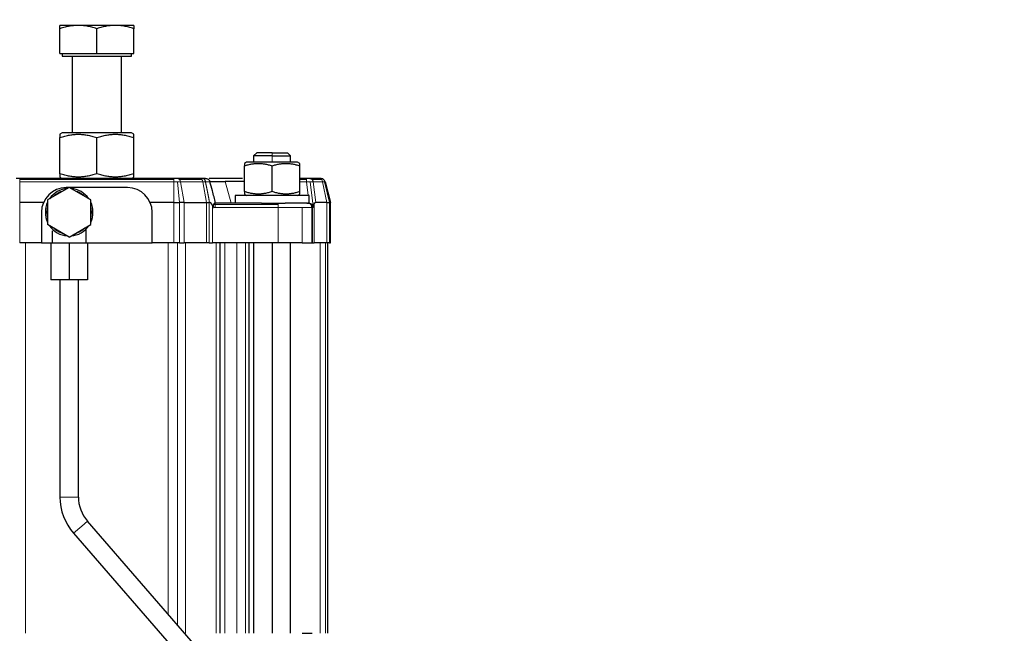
# Model space of a CAD drawing. Header units: inches. Extents: x 0 to 20790, y -12 to 14700.
# Tile 288 of 441: x 11320 to 11640, y 6200 to 6400. Entities that reach past the tile are written whole.
import ezdxf

# ---------------------------------------------------------------- set-up
doc = ezdxf.new("R2010")
doc.units = ezdxf.units.IN
doc.layers.add('1', color=7, linetype='Continuous', true_color=0xffffff)
doc.layers.add('254', color=7, linetype='Continuous', true_color=0xffffff)
doc.styles.add('latin_extended', font='simplex.shx')
doc.dimstyles.get("Standard").update_dxf_attribs({"dimtxt": 0.18, "dimasz": 0.18, "dimexe": 0.18, "dimexo": 0.0625, "dimgap": 0.09, "dimtad": 0, "dimtih": 1, "dimtoh": 1, "dimdec": 4, "dimzin": 0, "dimdsep": 46, "dimtxsty": 'Standard', "dimcen": 0.09, "dimadec": 0, "dimazin": 0, "dimtfac": 1, "dimtdec": 4, "dimtofl": 0, "dimtmove": 0, "dimatfit": 3, "dimfxl": 1, "dimtolj": 1, "dimtzin": 0, "dimarcsym": 0})

# ---------------------------------------------------------------- blocks, each defined once
blk = doc.blocks.new('_U11')
at = {"layer": '254', "color": 3, "linetype": 'Continuous', "lineweight": 13, "transparency": 16777216}
for p, q in [((10901.1, 7050.3), (12182.34, 7050.3)), ((12147.34, 6927.8), (12147.34, 4741.3)), ((10073.31, 4618.8), (12182.34, 4618.8))]:
    blk.add_line(p, q, dxfattribs=at)
at = {"layer": '254', "color": 3, "transparency": 16777216}
for points in [[(12167.76, 6927.8), (12126.92, 6927.8), (12147.34, 7050.3)], [(12126.92, 4741.3), (12167.76, 4741.3), (12147.34, 4618.8)]]:
    blk.add_solid(points, dxfattribs=at)
at = {"layer": 'Defpoints', "color": 0, "transparency": 16777216}
for p in [(10866.1, 7050.3), (10038.31, 4618.8), (12147.34, 4618.8)]:
    blk.add_point(p, dxfattribs=at)
at = {"layer": '254', "color": 2, "lineweight": 13, "transparency": 16777216, "insert": (11963.59, 5507.86), "char_height": 122.5, "attachment_point": 1, "rotation": 90, "style": 'latin_extended'}
blk.add_mtext('\\A1;2432', dxfattribs=at)

msp = doc.modelspace()

# ---------------------------------------------------------------- linework, layer by layer
at = {"layer": '1', "color": 2, "linetype": 'Continuous', "lineweight": 25}
for p, q in [((11357.31, 6398.096), (11333.31, 6398.096)), ((11333.31, 6388.896), (11333.31, 6397.023)), ((11345.31, 6388.896), (11345.31, 6397.023)), ((11357.31, 6388.896), (11357.31, 6397.023)), ((11333.31, 6388.896), (11345.31, 6388.896)), ((11334.065, 6388.896), (11334.065, 6388.096)), ((11345.31, 6388.896), (11357.31, 6388.896)), ((11356.555, 6388.096), (11356.555, 6388.896)), ((11334.065, 6388.096), (11356.555, 6388.096)), ((11337.31, 6388.096), (11337.31, 6363.096)), ((11353.31, 6363.096), (11353.31, 6388.096)), ((11334.06, 6363.096), (11333.307, 6362.662)), ((11356.56, 6363.096), (11334.06, 6363.096)), ((11357.313, 6362.662), (11356.56, 6363.096)), ((11333.307, 6349.803), (11333.307, 6361.59)), ((11345.31, 6349.803), (11345.31, 6361.59)), ((11357.313, 6349.803), (11357.313, 6361.59)), ((11397.31, 6356.596), (11396.31, 6355.596)), ((11402.31, 6356.596), (11397.31, 6356.596)), ((11402.31, 6356.596), (11407.31, 6356.596)), ((11408.31, 6355.596), (11407.31, 6356.596)), ((11394.01, 6353.596), (11393.308, 6353.191)), ((11410.61, 6353.596), (11394.01, 6353.596)), ((11396.31, 6355.596), (11396.31, 6353.596)), ((11402.31, 6355.596), (11396.31, 6355.596)), ((11402.31, 6355.596), (11408.31, 6355.596)), ((11408.31, 6353.596), (11408.31, 6355.596)), ((11411.312, 6353.191), (11410.61, 6353.596)), ((11393.308, 6344.006), (11393.308, 6352.387)), ((11402.31, 6344.006), (11402.31, 6352.387)), ((11411.312, 6344.006), (11411.312, 6352.387)), ((11320.22, 6348.296), (11319.047, 6348.296)), ((11370.4, 6348.296), (11320.22, 6348.296)), ((11333.307, 6348.731), (11334.06, 6348.296)), ((11356.56, 6348.296), (11357.313, 6348.731)), ((11371.572, 6348.296), (11370.4, 6348.296)), ((11378.795, 6348.296), (11371.572, 6348.296)), ((11379.916, 6348.296), (11378.795, 6348.296)), ((11413.504, 6348.296), (11411.312, 6348.296)), ((11413.504, 6347.987), (11413.504, 6348.296)), ((11417.645, 6348.296), (11414.604, 6348.296)), ((11418.069, 6348.296), (11417.645, 6348.296)), ((11419.518, 6347.185), (11421.31, 6340.496)), ((11336.31, 6345.379), (11329.31, 6341.338)), ((11336.166, 6345.296), (11335.31, 6345.296)), ((11343.31, 6341.338), (11336.31, 6345.379)), ((11355.31, 6345.296), (11336.454, 6345.296)), ((11327.978, 6340.496), (11320.22, 6340.496)), ((11329.31, 6341.338), (11329.31, 6333.255)), ((11343.31, 6333.255), (11343.31, 6341.338)), ((11370.4, 6340.496), (11362.642, 6340.496)), ((11370.4, 6340.496), (11372.184, 6340.496)), ((11373.734, 6340.496), (11372.184, 6340.496)), ((11373.734, 6340.496), (11380.956, 6340.496)), ((11380.956, 6340.496), (11381.885, 6340.496)), ((11381.962, 6340.496), (11381.885, 6340.496)), ((11414.31, 6342.796), (11390.31, 6342.796)), ((11390.31, 6342.796), (11390.31, 6340.296)), ((11393.308, 6343.202), (11394.01, 6342.796)), ((11410.61, 6342.796), (11411.312, 6343.202)), ((11414.31, 6340.296), (11414.31, 6342.796)), ((11420.106, 6340.496), (11416.529, 6340.496)), ((11420.106, 6340.496), (11420.999, 6340.496)), ((11421.31, 6340.496), (11420.999, 6340.496)), ((11421.31, 6327.296), (11421.31, 6340.496)), ((11327.31, 6337.296), (11327.31, 6327.296)), ((11363.31, 6327.296), (11363.31, 6337.296)), ((11398.882, 6340.296), (11383.769, 6340.296)), ((11398.882, 6340.296), (11406.504, 6340.296)), ((11413.553, 6340.296), (11406.504, 6340.296)), ((11413.553, 6340.296), (11414.31, 6340.296)), ((11415.31, 6327.296), (11415.31, 6338.796)), ((11336.31, 6329.214), (11329.31, 6333.255)), ((11330.81, 6331.243), (11330.81, 6327.296)), ((11336.31, 6329.214), (11343.31, 6333.255)), ((11341.81, 6327.296), (11341.81, 6331.807)), ((11327.31, 6327.296), (11320.22, 6327.296)), ((11327.31, 6327.296), (11330.31, 6327.296)), ((11330.31, 6327.296), (11330.31, 6315.296)), ((11330.31, 6327.296), (11336.31, 6327.296)), ((11330.31, 6327.296), (11330.31, 6315.296)), ((11336.31, 6327.296), (11342.31, 6327.296)), ((11336.31, 6327.296), (11336.31, 6315.296)), ((11342.31, 6327.296), (11363.31, 6327.296)), ((11342.31, 6327.296), (11342.31, 6315.296)), ((11370.4, 6327.296), (11363.31, 6327.296)), ((11372.184, 6327.296), (11370.4, 6327.296)), ((11372.184, 6327.296), (11373.734, 6327.296)), ((11380.956, 6327.296), (11373.734, 6327.296)), ((11381.885, 6327.296), (11380.956, 6327.296)), ((11381.885, 6327.296), (11382.956, 6327.296)), ((11404.31, 6327.296), (11382.956, 6327.296)), ((11385.436, 6200.296), (11385.436, 6327.296)), ((11394.81, 6200.296), (11394.81, 6327.296)), ((11396.31, 6327.295), (11396.31, 6200.298)), ((11402.31, 6327.295), (11402.31, 6200.298)), ((11412.088, 6327.296), (11404.31, 6327.296)), ((11408.31, 6200.298), (11408.31, 6327.295)), ((11412.088, 6327.296), (11415.31, 6327.296)), ((11415.496, 6327.296), (11415.31, 6327.296)), ((11415.496, 6327.296), (11416.032, 6327.296)), ((11420.106, 6327.296), (11416.032, 6327.296)), ((11420.999, 6327.296), (11420.106, 6327.296)), ((11420.31, 6327.296), (11420.31, 6200.296)), ((11420.999, 6327.296), (11421.31, 6327.296)), ((11336.31, 6315.296), (11330.31, 6315.296)), ((11333.31, 6315.296), (11333.31, 6244.645)), ((11342.31, 6315.296), (11336.31, 6315.296)), ((11339.31, 6244.645), (11339.31, 6315.296)), ((11418.252, 6149.168), (11342.245, 6236.781)), ((11337.713, 6232.85), (11413.719, 6145.237)), ((11412.088, 6200.296), (11415.31, 6200.296))]:
    msp.add_line(p, q, dxfattribs=at)
at = {"layer": '1', "color": 110, "linetype": 'Continuous', "lineweight": 13}
for p, q in [((11402.31, 6355.596), (11402.31, 6356.596)), ((11402.31, 6355.596), (11402.31, 6353.596)), ((11320.22, 6348.296), (11320.22, 6347.987)), ((11320.22, 6347.987), (11370.4, 6347.987)), ((11320.22, 6347.987), (11320.22, 6347.185)), ((11320.22, 6347.185), (11320.22, 6340.496)), ((11370.4, 6347.185), (11320.22, 6347.185)), ((11370.4, 6347.987), (11370.4, 6348.296)), ((11370.4, 6347.987), (11370.4, 6347.185)), ((11371.544, 6347.185), (11370.4, 6347.185)), ((11370.4, 6347.185), (11370.4, 6340.496)), ((11371.544, 6347.185), (11372.539, 6347.185)), ((11372.184, 6340.496), (11371.544, 6347.185)), ((11372.181, 6347.987), (11379.404, 6347.987)), ((11372.539, 6347.185), (11379.761, 6347.185)), ((11373.734, 6340.496), (11372.539, 6347.185)), ((11380.622, 6347.185), (11379.761, 6347.185)), ((11379.761, 6347.185), (11380.956, 6340.496)), ((11387.093, 6347.328), (11388.977, 6340.296)), ((11411.312, 6347.987), (11413.504, 6347.987)), ((11411.312, 6347.185), (11413.504, 6347.185)), ((11413.504, 6347.185), (11414.045, 6342.797)), ((11415.689, 6339.286), (11414.711, 6347.221)), ((11415.298, 6347.987), (11418.339, 6347.987)), ((11415.704, 6347.185), (11418.746, 6347.185)), ((11416.529, 6340.496), (11415.704, 6347.185)), ((11419.319, 6347.185), (11418.746, 6347.185)), ((11418.746, 6347.185), (11420.106, 6340.496)), ((11419.319, 6347.185), (11419.518, 6347.185)), ((11420.999, 6340.496), (11419.319, 6347.185)), ((11320.22, 6327.296), (11320.22, 6340.496)), ((11370.4, 6327.296), (11370.4, 6340.496)), ((11372.184, 6340.496), (11372.184, 6327.296)), ((11373.734, 6327.296), (11373.734, 6340.496)), ((11380.956, 6340.496), (11380.956, 6327.296)), ((11381.885, 6340.496), (11381.802, 6341.373)), ((11381.885, 6340.496), (11381.885, 6327.296)), ((11414.31, 6340.648), (11414.357, 6340.269)), ((11420.106, 6327.296), (11420.106, 6340.496)), ((11420.999, 6340.496), (11420.999, 6327.296)), ((11382.956, 6327.296), (11382.956, 6339.468)), ((11383.769, 6339.857), (11383.275, 6339.857)), ((11383.313, 6338.796), (11383.769, 6338.796)), ((11383.769, 6340.296), (11383.769, 6339.857)), ((11383.769, 6339.857), (11404.31, 6339.857)), ((11383.769, 6338.796), (11383.769, 6339.857)), ((11383.769, 6338.796), (11404.31, 6338.796)), ((11404.31, 6339.857), (11404.31, 6340.296)), ((11404.31, 6338.796), (11404.31, 6339.857)), ((11404.31, 6338.796), (11412.088, 6338.796)), ((11404.31, 6338.796), (11404.31, 6327.296)), ((11415.31, 6338.796), (11412.088, 6338.796)), ((11412.088, 6338.796), (11412.088, 6327.296)), ((11415.31, 6338.796), (11415.496, 6338.796)), ((11415.496, 6338.796), (11415.496, 6327.296)), ((11415.587, 6338.796), (11415.496, 6338.796)), ((11416.032, 6327.296), (11416.032, 6340.159)), ((11322.124, 6327.296), (11322.124, 6200.296)), ((11368.496, 6327.296), (11368.496, 6206.523)), ((11371.558, 6202.993), (11371.558, 6327.296)), ((11374.153, 6327.296), (11374.153, 6200.296)), ((11384.138, 6327.296), (11384.138, 6200.296)), ((11386.967, 6327.296), (11386.967, 6200.296)), ((11390.81, 6327.296), (11390.81, 6200.296)), ((11393.638, 6200.296), (11393.638, 6327.296)), ((11417.967, 6327.296), (11417.967, 6200.296)), ((11419.701, 6200.296), (11419.701, 6327.296)), ((11333.31, 6244.645), (11336.84, 6244.645)), ((11336.84, 6244.645), (11339.31, 6244.645)), ((11337.713, 6232.85), (11340.38, 6235.163)), ((11340.38, 6235.163), (11342.245, 6236.781))]:
    msp.add_line(p, q, dxfattribs=at)
at = {"layer": '1', "color": 2, "linetype": 'Continuous', "lineweight": 25}
for centre, radius, start, end in [((11418.069, 6346.796), 1.5, 52.5, 90), ((11418.069, 6346.796), 1.5, 15, 52.5), ((11335.31, 6337.296), 8, 90, 180), ((11336.31, 6337.296), 7.75, 94.58625, 145.41938), ((11336.31, 6337.296), 7.75, 34.59, 85.4175), ((11355.31, 6337.296), 8, 0, 90), ((11336.31, 6337.296), 7.75, 154.58813, 205.41563), ((11336.31, 6337.296), 7.75, 334.5825, 25.41), ((11413.81, 6338.796), 1.5, 45, 90), ((11413.81, 6338.796), 1.5, 0, 45), ((11336.31, 6337.296), 7.75, 214.58438, 265.41188), ((11336.31, 6337.296), 7.75, 274.58063, 325.41375), ((11351.31, 6244.645), 18, 180, 220.94234), ((11351.31, 6244.645), 12, 180, 220.94234)]:
    msp.add_arc(centre, radius, start, end, dxfattribs=at)
at = {"layer": '1', "color": 110, "linetype": 'Continuous', "lineweight": 13}
for start, end in [(104.91375, 135.09188), (44.91188, 75.09563), (164.91, 195.09375), (344.90438, 15.08813), (224.90625, 255.09), (284.90813, 315.08625)]:
    msp.add_arc((11336.31, 6337.296), 7.25, start, end, dxfattribs=at)
for centre, major_axis, ratio, start_param, end_param in [((11371.572, 6346.796), (0, 1.5), 0.6667949, 5.6286868, 6.2831853), ((11371.572, 6346.796), (0, 1.5), 0.6667949, 4.9741884, 5.6286868), ((11378.795, 6346.796), (0, -1.5), 0.6667949, 2.4870942, 3.1415927), ((11378.795, 6346.796), (0, 1.5), 0.6667949, 4.9741884, 5.6286868), ((11417.645, 6346.796), (0, -1.5), 0.7592566, 2.4870942, 3.1415927), ((11417.645, 6346.796), (0, 1.5), 0.7592566, 4.9741884, 5.6286868)]:
    msp.add_ellipse(centre, major_axis=major_axis, ratio=ratio, start_param=start_param, end_param=end_param, dxfattribs=at)
at = {"layer": '1', "color": 2, "linetype": 'Continuous', "lineweight": 25}
msp.add_ellipse((11415.661, 6328.905), major_axis=(0.893, 11.59), ratio=0.1686542, start_param=0.0129914, end_param=0.2550427, dxfattribs=at)
for points, weights, degree in [([(11333.31, 6397.023), (11333.31, 6398.096), (11333.31, 6398.096)], [1, 1.03800672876, 1.00004047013], 2), ([(11345.31, 6397.023), (11339.31, 6399.022), (11333.31, 6397.023)], [1, 1.15455095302, 1], 2), ([(11357.31, 6397.023), (11351.31, 6399.022), (11345.31, 6397.023)], [1, 1.15455095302, 1], 2), ([(11333.307, 6361.59), (11339.308, 6363.59), (11345.31, 6361.59)], [1, 1.15470053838, 1], 2), ([(11333.307, 6362.662), (11333.307, 6361.59)], [1.07735026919, 1], 1), ([(11345.31, 6361.59), (11351.311, 6363.59), (11357.313, 6361.59)], [1, 1.15470053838, 1], 2), ([(11357.313, 6361.59), (11357.313, 6362.662), (11357.313, 6362.662)], [1, 1.07730745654, 1.07735024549], 2), ([(11393.308, 6353.191), (11393.308, 6352.387)], [1.07735026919, 1], 1), ([(11393.308, 6352.387), (11397.809, 6353.887), (11402.31, 6352.387)], [1, 1.15470053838, 1], 2), ([(11402.31, 6352.387), (11406.811, 6353.887), (11411.312, 6352.387)], [1, 1.15470053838, 1], 2), ([(11411.312, 6352.387), (11411.312, 6353.191), (11411.312, 6353.191)], [1, 1.07729320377, 1.07735022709], 2), ([(11333.307, 6349.803), (11333.307, 6348.731), (11333.307, 6348.731)], [1, 1.07730745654, 1.07735024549], 2), ([(11345.31, 6349.803), (11339.308, 6347.803), (11333.307, 6349.803)], [1, 1.15470053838, 1], 2), ([(11357.313, 6349.803), (11351.311, 6347.803), (11345.31, 6349.803)], [1, 1.15470053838, 1], 2), ([(11357.313, 6348.731), (11357.313, 6349.803)], [1.07735026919, 1], 1), ([(11402.31, 6344.006), (11397.809, 6342.506), (11393.308, 6344.006)], [1, 1.15470053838, 1], 2), ([(11393.308, 6344.006), (11393.308, 6343.202), (11393.308, 6343.202)], [1, 1.07729320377, 1.07735022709], 2), ([(11411.312, 6344.006), (11406.811, 6342.506), (11402.31, 6344.006)], [1, 1.15470053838, 1], 2), ([(11411.312, 6343.202), (11411.312, 6344.006)], [1.07735026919, 1], 1)]:
    msp.add_rational_spline(points, weights, degree=degree, dxfattribs=at)
for points, degree in [([(11357.31, 6398.096), (11357.31, 6397.023)], 1), ([(11379.916, 6348.296), (11380.022, 6348.296), (11380.235, 6348.2), (11380.494, 6347.792), (11380.594, 6347.395), (11380.622, 6347.185)], 3)]:
    msp.add_open_spline(points, degree=degree, dxfattribs=at)
for points, knots in [([(11380.659, 6348.296), (11380.658, 6348.296), (11380.654, 6348.296), (11380.635, 6348.296), (11380.615, 6348.296), (11380.547, 6348.296), (11380.493, 6348.296), (11380.327, 6348.296), (11380.204, 6348.296), (11380.014, 6348.296), (11379.966, 6348.296), (11379.916, 6348.296)], [0, 0, 0, 0, 0.1153382, 0.1153382, 0.2922705, 0.2922705, 0.5399759, 0.5399759, 0.8867633, 0.8867633, 1, 1, 1, 1]), ([(11380.659, 6348.296), (11380.741, 6348.296), (11380.823, 6348.29), (11380.984, 6348.263), (11381.064, 6348.243), (11381.219, 6348.191), (11381.294, 6348.158), (11381.438, 6348.081), (11381.507, 6348.036), (11381.572, 6347.987)], [0, 0, 0, 0, 0.25, 0.25, 0.5, 0.5, 0.75, 0.75, 1, 1, 1, 1]), ([(11381.572, 6347.987), (11381.637, 6347.937), (11381.698, 6347.882), (11381.81, 6347.762), (11381.861, 6347.698), (11381.952, 6347.562), (11381.991, 6347.49), (11382.059, 6347.341), (11382.087, 6347.264), (11382.108, 6347.185)], [0, 0, 0, 0, 0.25, 0.25, 0.5, 0.5, 0.75, 0.75, 1, 1, 1, 1]), ([(11392.692, 6348.296), (11391.742, 6348.296), (11388.381, 6348.296), (11384.367, 6348.296), (11382.381, 6348.296), (11381.822, 6348.296)], [0, 0, 0, 0, 0.1888937, 0.6917651, 1, 1, 1, 1]), ([(11382.107, 6347.185), (11382.107, 6347.186), (11382.107, 6347.188), (11382.111, 6347.197), (11382.125, 6347.203), (11382.15, 6347.21)], [0, 0, 0, 0, 0.1997468, 0.1997468, 1, 1, 1, 1]), ([(11383.954, 6340.296), (11383.599, 6341.621), (11382.984, 6343.915), (11382.368, 6346.215), (11382.108, 6347.185)], [0, 0, 0, 0, 0.5786337, 1, 1, 1, 1]), ([(11382.15, 6347.21), (11382.294, 6347.248), (11383.059, 6347.292), (11384.562, 6347.315), (11385.717, 6347.326), (11386.373, 6347.328), (11387.094, 6347.328)], [0, 0, 0, 0, 0.5, 0.75, 0.75, 1, 1, 1, 1]), ([(11382.42, 6347.245), (11382.422, 6347.245), (11382.428, 6347.246), (11382.439, 6347.247), (11382.451, 6347.248), (11382.464, 6347.249), (11382.477, 6347.25), (11382.49, 6347.251), (11382.503, 6347.252), (11382.517, 6347.253), (11382.53, 6347.254), (11382.544, 6347.255), (11382.558, 6347.255), (11382.573, 6347.256), (11382.587, 6347.257), (11382.602, 6347.258), (11382.617, 6347.259), (11382.632, 6347.26), (11382.648, 6347.261), (11382.663, 6347.262), (11382.679, 6347.263), (11382.695, 6347.264), (11382.711, 6347.265), (11382.728, 6347.265), (11382.744, 6347.266), (11382.761, 6347.267), (11382.778, 6347.268), (11382.796, 6347.269), (11382.813, 6347.27), (11382.831, 6347.271), (11382.849, 6347.271), (11382.867, 6347.272), (11382.885, 6347.273), (11382.903, 6347.274), (11382.922, 6347.275), (11382.941, 6347.276), (11382.96, 6347.276), (11382.979, 6347.277), (11382.998, 6347.278), (11383.018, 6347.279), (11383.038, 6347.279), (11383.058, 6347.28), (11383.078, 6347.281), (11383.099, 6347.282), (11383.119, 6347.282), (11383.14, 6347.283), (11383.161, 6347.284), (11383.182, 6347.285), (11383.203, 6347.285), (11383.225, 6347.286), (11383.247, 6347.287), (11383.268, 6347.288), (11383.291, 6347.288), (11383.313, 6347.289), (11383.335, 6347.29), (11383.358, 6347.29), (11383.39, 6347.291), (11383.432, 6347.292), (11383.484, 6347.294), (11383.537, 6347.295), (11383.591, 6347.296), (11383.646, 6347.298), (11383.701, 6347.299), (11383.758, 6347.3), (11383.816, 6347.302), (11383.874, 6347.303), (11383.934, 6347.304), (11383.994, 6347.305), (11384.055, 6347.306), (11384.118, 6347.307), (11384.181, 6347.308), (11384.245, 6347.309), (11384.309, 6347.31), (11384.375, 6347.311), (11384.442, 6347.312), (11384.509, 6347.313), (11384.577, 6347.314), (11384.647, 6347.315), (11384.717, 6347.316), (11384.787, 6347.316), (11384.859, 6347.317), (11384.932, 6347.318), (11385.005, 6347.319), (11385.079, 6347.319), (11385.154, 6347.32), (11385.23, 6347.321), (11385.307, 6347.321), (11385.384, 6347.322), (11385.462, 6347.323), (11385.541, 6347.323), (11385.621, 6347.324), (11385.702, 6347.324), (11385.783, 6347.325), (11385.865, 6347.325), (11385.948, 6347.325), (11386.032, 6347.326), (11386.116, 6347.326), (11386.201, 6347.326), (11386.287, 6347.327), (11386.374, 6347.327), (11386.461, 6347.327), (11386.549, 6347.327), (11386.638, 6347.328), (11386.728, 6347.328), (11386.818, 6347.328), (11386.909, 6347.328), (11387.001, 6347.328), (11387.062, 6347.328), (11387.093, 6347.328)], [0, 0, 0, 0, 0.0035542, 0.0098787, 0.0161968, 0.0225086, 0.0288142, 0.0351135, 0.0414066, 0.0476934, 0.053974, 0.0602484, 0.0665166, 0.0727785, 0.0790342, 0.0852838, 0.0915272, 0.0977644, 0.1039954, 0.1102203, 0.116439, 0.1226516, 0.128858, 0.1350584, 0.1412526, 0.1474407, 0.1536227, 0.1597987, 0.1659685, 0.1721324, 0.1782901, 0.1844418, 0.1905874, 0.1967271, 0.2028607, 0.2089883, 0.2151099, 0.2212255, 0.2273351, 0.2334387, 0.2395364, 0.2456281, 0.2517139, 0.2577937, 0.2638677, 0.2699357, 0.2759977, 0.2820539, 0.2881042, 0.2941486, 0.3001872, 0.3062199, 0.3122467, 0.3182677, 0.3242829, 0.3302923, 0.3362958, 0.3495563, 0.3628052, 0.3760425, 0.3892684, 0.402483, 0.4156863, 0.4288785, 0.4420597, 0.45523, 0.4683895, 0.4815383, 0.4946766, 0.5078043, 0.5209217, 0.5340289, 0.5471259, 0.5602129, 0.5732899, 0.5863571, 0.5994147, 0.6124626, 0.6255011, 0.6385302, 0.65155, 0.6645607, 0.6775624, 0.6905551, 0.7035391, 0.7165143, 0.7294809, 0.7424391, 0.7553889, 0.7683305, 0.781264, 0.7941894, 0.8071069, 0.8200167, 0.8329187, 0.8458133, 0.8587003, 0.8715801, 0.8844526, 0.897318, 0.9101765, 0.9230281, 0.9358729, 0.9487111, 0.9615428, 0.9743681, 0.9871872, 1, 1, 1, 1]), ([(11393.291, 6347.284), (11393.276, 6347.284), (11393.241, 6347.285), (11393.187, 6347.285), (11393.129, 6347.286), (11393.071, 6347.287), (11393.013, 6347.288), (11392.956, 6347.288), (11392.898, 6347.289), (11392.841, 6347.29), (11392.784, 6347.29), (11392.704, 6347.291), (11392.601, 6347.292), (11392.476, 6347.294), (11392.351, 6347.295), (11392.227, 6347.296), (11392.103, 6347.298), (11391.98, 6347.299), (11391.858, 6347.3), (11391.736, 6347.302), (11391.614, 6347.303), (11391.494, 6347.304), (11391.373, 6347.305), (11391.254, 6347.306), (11391.135, 6347.307), (11391.016, 6347.308), (11390.898, 6347.309), (11390.781, 6347.31), (11390.664, 6347.311), (11390.548, 6347.312), (11390.432, 6347.313), (11390.318, 6347.314), (11390.203, 6347.315), (11390.09, 6347.316), (11389.977, 6347.316), (11389.864, 6347.317), (11389.753, 6347.318), (11389.642, 6347.319), (11389.531, 6347.319), (11389.422, 6347.32), (11389.313, 6347.321), (11389.204, 6347.321), (11389.097, 6347.322), (11388.99, 6347.323), (11388.883, 6347.323), (11388.778, 6347.324), (11388.673, 6347.324), (11388.569, 6347.325), (11388.465, 6347.325), (11388.362, 6347.325), (11388.26, 6347.326), (11388.159, 6347.326), (11388.058, 6347.326), (11387.958, 6347.327), (11387.859, 6347.327), (11387.761, 6347.327), (11387.663, 6347.327), (11387.566, 6347.328), (11387.47, 6347.328), (11387.375, 6347.328), (11387.28, 6347.328), (11387.186, 6347.328), (11387.124, 6347.328), (11387.093, 6347.328)], [0, 0, 0, 0, 0.0065727, 0.0149446, 0.0233082, 0.0316638, 0.0400113, 0.0483506, 0.0566819, 0.0650051, 0.0733202, 0.0816273, 0.0999757, 0.118308, 0.1366243, 0.1549248, 0.1732096, 0.1914789, 0.2097329, 0.2279716, 0.2461952, 0.2644039, 0.2825978, 0.3007772, 0.318942, 0.3370925, 0.3552288, 0.3733511, 0.3914596, 0.4095543, 0.4276354, 0.4457032, 0.4637577, 0.481799, 0.4998275, 0.5178431, 0.5358461, 0.5538366, 0.5718147, 0.5897807, 0.6077347, 0.6256768, 0.6436072, 0.661526, 0.6794335, 0.6973297, 0.7152148, 0.733089, 0.7509525, 0.7688053, 0.7866477, 0.8044798, 0.8223018, 0.8401139, 0.8579161, 0.8757086, 0.8934917, 0.9112655, 0.9290301, 0.9467856, 0.9645324, 0.9822705, 1, 1, 1, 1]), ([(11414.604, 6348.296), (11414.509, 6348.296), (11414.24, 6348.296), (11413.841, 6348.296), (11413.57, 6348.296), (11413.504, 6348.296)], [0, 0, 0, 0, 0.3511883, 0.8428519, 1, 1, 1, 1]), ([(11414.604, 6348.296), (11414.666, 6348.296), (11414.729, 6348.29), (11414.851, 6348.263), (11414.912, 6348.243), (11415.029, 6348.191), (11415.086, 6348.158), (11415.196, 6348.081), (11415.248, 6348.036), (11415.298, 6347.987)], [0, 0, 0, 0, 0.25, 0.25, 0.5, 0.5, 0.75, 0.75, 1, 1, 1, 1]), ([(11382.367, 6340.296), (11382.363, 6340.3), (11382.354, 6340.308), (11382.341, 6340.32), (11382.328, 6340.331), (11382.315, 6340.342), (11382.302, 6340.352), (11382.289, 6340.363), (11382.277, 6340.372), (11382.264, 6340.382), (11382.251, 6340.391), (11382.239, 6340.399), (11382.226, 6340.408), (11382.214, 6340.415), (11382.201, 6340.423), (11382.189, 6340.43), (11382.176, 6340.437), (11382.164, 6340.443), (11382.152, 6340.449), (11382.14, 6340.455), (11382.127, 6340.46), (11382.115, 6340.465), (11382.103, 6340.47), (11382.091, 6340.474), (11382.079, 6340.478), (11382.067, 6340.482), (11382.055, 6340.485), (11382.044, 6340.488), (11382.032, 6340.49), (11382.02, 6340.492), (11382.009, 6340.494), (11381.997, 6340.495), (11381.985, 6340.496), (11381.974, 6340.496), (11381.966, 6340.496), (11381.962, 6340.496)], [0, 0, 0, 0, 0.037567, 0.0745658, 0.1110041, 0.1468898, 0.1822312, 0.2170373, 0.251317, 0.28508, 0.3183364, 0.3510966, 0.3833717, 0.4151731, 0.4465129, 0.4774036, 0.5078583, 0.5378907, 0.5675151, 0.5967463, 0.6255998, 0.6540917, 0.6822387, 0.7100581, 0.7375679, 0.7647867, 0.7917335, 0.8184282, 0.844891, 0.8711429, 0.8972051, 0.9230994, 0.9488482, 0.9744741, 1, 1, 1, 1]), ([(11382.956, 6339.468), (11382.95, 6339.48), (11382.937, 6339.503), (11382.918, 6339.537), (11382.899, 6339.571), (11382.88, 6339.603), (11382.861, 6339.636), (11382.842, 6339.667), (11382.824, 6339.698), (11382.805, 6339.729), (11382.786, 6339.759), (11382.768, 6339.788), (11382.749, 6339.817), (11382.731, 6339.845), (11382.713, 6339.872), (11382.695, 6339.899), (11382.677, 6339.926), (11382.659, 6339.951), (11382.641, 6339.976), (11382.623, 6340.001), (11382.605, 6340.025), (11382.588, 6340.048), (11382.57, 6340.071), (11382.553, 6340.093), (11382.536, 6340.114), (11382.518, 6340.135), (11382.501, 6340.156), (11382.484, 6340.175), (11382.467, 6340.194), (11382.45, 6340.213), (11382.433, 6340.231), (11382.417, 6340.248), (11382.4, 6340.265), (11382.384, 6340.281), (11382.372, 6340.291), (11382.367, 6340.296)], [0, 0, 0, 0, 0.0387639, 0.0769793, 0.1146472, 0.1517692, 0.1883466, 0.2243809, 0.2598735, 0.2948262, 0.3292406, 0.3631184, 0.3964615, 0.4292719, 0.4615515, 0.4933025, 0.5245272, 0.5552279, 0.585407, 0.6150673, 0.6442114, 0.6728422, 0.7009629, 0.7285766, 0.7556867, 0.7822969, 0.808411, 0.8340329, 0.859167, 0.8838177, 0.9079899, 0.9316887, 0.9549195, 0.9776878, 1, 1, 1, 1]), ([(11382.956, 6339.468), (11382.969, 6339.445), (11382.995, 6339.397), (11383.034, 6339.325), (11383.074, 6339.252), (11383.113, 6339.178), (11383.153, 6339.103), (11383.193, 6339.028), (11383.233, 6338.951), (11383.273, 6338.874), (11383.3, 6338.823), (11383.313, 6338.796)], [0, 0, 0, 0, 0.1068065, 0.2146864, 0.3236408, 0.4336711, 0.5447782, 0.6569635, 0.770228, 0.8845731, 1, 1, 1, 1]), ([(11383.275, 6339.857), (11383.272, 6339.853), (11383.268, 6339.844), (11383.262, 6339.831), (11383.256, 6339.817), (11383.25, 6339.804), (11383.244, 6339.791), (11383.238, 6339.777), (11383.233, 6339.764), (11383.228, 6339.751), (11383.223, 6339.737), (11383.218, 6339.724), (11383.213, 6339.711), (11383.209, 6339.697), (11383.205, 6339.684), (11383.201, 6339.671), (11383.197, 6339.658), (11383.193, 6339.645), (11383.18, 6339.594), (11383.163, 6339.503), (11383.155, 6339.365), (11383.166, 6339.223), (11383.189, 6339.116), (11383.209, 6339.047), (11383.219, 6339.017), (11383.23, 6338.986), (11383.241, 6338.955), (11383.254, 6338.924), (11383.267, 6338.892), (11383.282, 6338.86), (11383.297, 6338.828), (11383.308, 6338.807), (11383.313, 6338.796)], [0, 0, 0, 0, 0.016182, 0.0321771, 0.0479862, 0.06361, 0.0790491, 0.0943043, 0.1093765, 0.1242664, 0.1389749, 0.1535029, 0.1678513, 0.1820211, 0.1960133, 0.2098288, 0.2234689, 0.2369344, 0.2502267, 0.3785727, 0.4993821, 0.6240076, 0.7494665, 0.775694, 0.8022875, 0.8292636, 0.8566383, 0.8844267, 0.9126435, 0.9413026, 0.9704172, 1, 1, 1, 1]), ([(11383.769, 6340.296), (11383.767, 6340.296), (11383.762, 6340.296), (11383.755, 6340.296), (11383.747, 6340.295), (11383.74, 6340.295), (11383.732, 6340.293), (11383.725, 6340.292), (11383.717, 6340.29), (11383.709, 6340.289), (11383.701, 6340.286), (11383.693, 6340.284), (11383.685, 6340.281), (11383.676, 6340.278), (11383.668, 6340.275), (11383.659, 6340.271), (11383.645, 6340.265), (11383.624, 6340.254), (11383.594, 6340.237), (11383.56, 6340.213), (11383.521, 6340.182), (11383.481, 6340.146), (11383.446, 6340.108), (11383.417, 6340.075), (11383.394, 6340.047), (11383.375, 6340.021), (11383.358, 6339.998), (11383.342, 6339.974), (11383.327, 6339.95), (11383.312, 6339.926), (11383.299, 6339.903), (11383.286, 6339.88), (11383.278, 6339.865), (11383.275, 6339.857)], [0, 0, 0, 0, 0.0157728, 0.031673, 0.0477006, 0.0638559, 0.080139, 0.09655, 0.113089, 0.1297563, 0.1465519, 0.163476, 0.1805287, 0.1977101, 0.2150204, 0.2324596, 0.250028, 0.2993938, 0.3576167, 0.4246978, 0.5006376, 0.5820898, 0.6508845, 0.7070207, 0.7504982, 0.786025, 0.8203086, 0.8533506, 0.8851525, 0.9157162, 0.9450438, 0.9731375, 1, 1, 1, 1]), ([(11414.357, 6340.269), (11414.363, 6340.268), (11414.376, 6340.265), (11414.395, 6340.261), (11414.415, 6340.257), (11414.434, 6340.253), (11414.453, 6340.248), (11414.472, 6340.243), (11414.492, 6340.238), (11414.511, 6340.233), (11414.529, 6340.228), (11414.548, 6340.222), (11414.567, 6340.216), (11414.586, 6340.21), (11414.605, 6340.204), (11414.623, 6340.197), (11414.642, 6340.19), (11414.66, 6340.183), (11414.678, 6340.176), (11414.697, 6340.169), (11414.715, 6340.161), (11414.733, 6340.153), (11414.751, 6340.145), (11414.769, 6340.137), (11414.787, 6340.128), (11414.805, 6340.12), (11414.823, 6340.111), (11414.84, 6340.102), (11414.858, 6340.092), (11414.876, 6340.083), (11414.928, 6340.054), (11415.011, 6340.002), (11415.121, 6339.922), (11415.22, 6339.836), (11415.313, 6339.74), (11415.397, 6339.637), (11415.469, 6339.526), (11415.526, 6339.411), (11415.561, 6339.313), (11415.582, 6339.232), (11415.594, 6339.17), (11415.602, 6339.107), (11415.606, 6339.053), (11415.607, 6339.009), (11415.606, 6338.974), (11415.605, 6338.939), (11415.602, 6338.904), (11415.598, 6338.868), (11415.593, 6338.833), (11415.589, 6338.809), (11415.587, 6338.796)], [0, 0, 0, 0, 0.0092075, 0.0184041, 0.027591, 0.0367689, 0.045939, 0.0551022, 0.0642594, 0.0734117, 0.08256, 0.0917054, 0.1008488, 0.1099912, 0.1191336, 0.128277, 0.1374224, 0.1465707, 0.155723, 0.1648802, 0.1740433, 0.1832134, 0.1923913, 0.2015781, 0.2107747, 0.2199821, 0.2292013, 0.2384333, 0.2476789, 0.2569392, 0.2662151, 0.33083, 0.3934493, 0.4544502, 0.5142406, 0.5783641, 0.639584, 0.6987128, 0.7566512, 0.7868333, 0.8171471, 0.8473814, 0.8781667, 0.8948505, 0.9117472, 0.9288738, 0.9462469, 0.9638823, 0.9817952, 1, 1, 1, 1]), ([(11415.587, 6338.796), (11415.612, 6338.938), (11415.64, 6339.077), (11415.677, 6339.237), (11415.683, 6339.262), (11415.689, 6339.286)], [0, 0, 0, 0, 0.8469825, 0.8469825, 1, 1, 1, 1]), ([(11416.032, 6340.159), (11416.029, 6340.155), (11416.024, 6340.148), (11416.016, 6340.136), (11416.008, 6340.125), (11416, 6340.113), (11415.992, 6340.1), (11415.984, 6340.088), (11415.976, 6340.075), (11415.968, 6340.061), (11415.96, 6340.047), (11415.952, 6340.033), (11415.944, 6340.019), (11415.936, 6340.004), (11415.928, 6339.989), (11415.92, 6339.973), (11415.913, 6339.957), (11415.905, 6339.941), (11415.897, 6339.924), (11415.889, 6339.907), (11415.882, 6339.89), (11415.874, 6339.872), (11415.867, 6339.854), (11415.859, 6339.836), (11415.852, 6339.817), (11415.844, 6339.798), (11415.837, 6339.778), (11415.829, 6339.758), (11415.822, 6339.738), (11415.814, 6339.718), (11415.807, 6339.697), (11415.8, 6339.675), (11415.793, 6339.654), (11415.786, 6339.632), (11415.778, 6339.609), (11415.771, 6339.587), (11415.764, 6339.564), (11415.757, 6339.54), (11415.75, 6339.516), (11415.743, 6339.492), (11415.736, 6339.468), (11415.729, 6339.443), (11415.723, 6339.418), (11415.716, 6339.392), (11415.709, 6339.366), (11415.702, 6339.34), (11415.696, 6339.313), (11415.691, 6339.295), (11415.689, 6339.286)], [0, 0, 0, 0, 0.0156161, 0.03147, 0.0475651, 0.0639049, 0.0804926, 0.0973312, 0.1144237, 0.1317729, 0.1493815, 0.167252, 0.185387, 0.2037887, 0.2224595, 0.2414015, 0.2606167, 0.2801071, 0.2998747, 0.3199212, 0.3402484, 0.3608579, 0.3817514, 0.4029305, 0.4243965, 0.4461509, 0.468195, 0.4905303, 0.5131578, 0.536079, 0.5592948, 0.5828065, 0.6066151, 0.6307216, 0.6551271, 0.6798325, 0.7048388, 0.7301468, 0.7557575, 0.7816716, 0.8078899, 0.8344133, 0.8612425, 0.8883782, 0.9158212, 0.943572, 0.9716314, 1, 1, 1, 1])]:
    msp.add_open_spline(points, degree=3, knots=knots, dxfattribs=at)
at = {"layer": '1', "color": 110, "linetype": 'Continuous', "lineweight": 13}
for points, knots in [([(11380.622, 6347.185), (11380.719, 6347.193), (11381.106, 6347.223), (11381.605, 6347.247), (11381.949, 6347.238), (11382.08, 6347.214), (11382.105, 6347.194), (11382.108, 6347.185)], [0, 0, 0, 0, 0.1119962, 0.4549977, 0.6999987, 0.8749995, 1, 1, 1, 1]), ([(11381.802, 6341.373), (11381.791, 6341.429), (11381.77, 6341.541), (11381.738, 6341.71), (11381.706, 6341.881), (11381.673, 6342.053), (11381.64, 6342.226), (11381.606, 6342.4), (11381.572, 6342.576), (11381.538, 6342.753), (11381.503, 6342.931), (11381.467, 6343.111), (11381.432, 6343.292), (11381.395, 6343.474), (11381.359, 6343.658), (11381.321, 6343.843), (11381.284, 6344.029), (11381.246, 6344.216), (11381.207, 6344.405), (11381.168, 6344.595), (11381.129, 6344.787), (11381.089, 6344.979), (11381.049, 6345.173), (11381.008, 6345.369), (11380.967, 6345.565), (11380.925, 6345.763), (11380.883, 6345.962), (11380.841, 6346.163), (11380.798, 6346.365), (11380.754, 6346.568), (11380.711, 6346.772), (11380.666, 6346.978), (11380.637, 6347.116), (11380.622, 6347.185)], [0, 0, 0, 0, 0.0288897, 0.0580041, 0.0873432, 0.1169069, 0.1466952, 0.1767082, 0.2069458, 0.2374079, 0.2680947, 0.2990061, 0.3301421, 0.3615026, 0.3930876, 0.4248972, 0.4569314, 0.48919, 0.5216731, 0.5543807, 0.5873128, 0.6204693, 0.6538503, 0.6874557, 0.7212854, 0.7553396, 0.7896181, 0.824121, 0.8588482, 0.8937998, 0.9289756, 0.9643757, 1, 1, 1, 1]), ([(11413.504, 6347.986), (11413.504, 6347.936), (11413.504, 6347.881), (11413.504, 6347.762), (11413.504, 6347.698), (11413.504, 6347.494), (11413.504, 6347.343), (11413.504, 6347.185)], [0, 0, 0, 0, 0.25, 0.25, 0.5, 0.5, 1, 1, 1, 1]), ([(11414.711, 6347.221), (11414.703, 6347.221), (11414.687, 6347.221), (11414.662, 6347.221), (11414.638, 6347.221), (11414.613, 6347.221), (11414.588, 6347.22), (11414.564, 6347.22), (11414.539, 6347.22), (11414.514, 6347.22), (11414.488, 6347.219), (11414.463, 6347.219), (11414.438, 6347.219), (11414.412, 6347.218), (11414.387, 6347.218), (11414.361, 6347.218), (11414.335, 6347.217), (11414.31, 6347.217), (11414.284, 6347.216), (11414.258, 6347.215), (11414.232, 6347.215), (11414.205, 6347.214), (11414.179, 6347.213), (11414.153, 6347.213), (11414.126, 6347.212), (11414.1, 6347.211), (11414.073, 6347.21), (11414.047, 6347.209), (11414.02, 6347.208), (11413.994, 6347.208), (11413.967, 6347.207), (11413.94, 6347.206), (11413.913, 6347.204), (11413.886, 6347.203), (11413.859, 6347.202), (11413.832, 6347.201), (11413.805, 6347.2), (11413.778, 6347.199), (11413.751, 6347.197), (11413.723, 6347.196), (11413.696, 6347.195), (11413.669, 6347.194), (11413.641, 6347.192), (11413.614, 6347.191), (11413.587, 6347.189), (11413.559, 6347.188), (11413.532, 6347.186), (11413.513, 6347.185), (11413.504, 6347.185)], [0, 0, 0, 0, 0.0214151, 0.042844, 0.0642869, 0.0857437, 0.1072144, 0.1286992, 0.150198, 0.1717109, 0.1932379, 0.2147791, 0.2363344, 0.257904, 0.2794879, 0.3010861, 0.3226986, 0.3443255, 0.3659668, 0.3876226, 0.4092929, 0.4309777, 0.452677, 0.474391, 0.4961196, 0.5178629, 0.5396208, 0.5613936, 0.5831811, 0.6049834, 0.6268006, 0.6486327, 0.6704797, 0.6923416, 0.7142186, 0.7361106, 0.7580177, 0.7799398, 0.8018771, 0.8238296, 0.8457973, 0.8677803, 0.8897785, 0.911792, 0.9338209, 0.9558652, 0.9779249, 1, 1, 1, 1]), ([(11414.711, 6347.221), (11414.823, 6347.221), (11415.19, 6347.217), (11415.511, 6347.201), (11415.704, 6347.185)], [0, 0, 0, 0, 0.2976742, 1, 1, 1, 1]), ([(11415.298, 6347.987), (11415.347, 6347.937), (11415.393, 6347.882), (11415.478, 6347.762), (11415.517, 6347.698), (11415.586, 6347.562), (11415.616, 6347.49), (11415.667, 6347.341), (11415.688, 6347.264), (11415.704, 6347.185)], [0, 0, 0, 0, 0.25, 0.25, 0.5, 0.5, 0.75, 0.75, 1, 1, 1, 1])]:
    msp.add_open_spline(points, degree=3, knots=knots, dxfattribs=at)
msp.add_open_spline([(11381.802, 6341.373), (11381.856, 6341.08), (11381.91, 6340.788), (11381.962, 6340.496)], degree=3, dxfattribs=at)

# ---------------------------------------------------------------- dimensions: what is measured, and where the dimension line sits
at = {"layer": '254', "color": 2, "linetype": 'Continuous', "lineweight": 13}
dim = msp.add_linear_dim(base=(12147.341658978, 4618.796493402), p1=(10866.10138985, 7050.296493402), p2=(10038.309914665, 4618.796493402), angle=90, dimstyle='Standard', override={"dimscale": 35, "dimtxt": 3.5, "dimasz": 3.5, "dimexe": 1, "dimexo": 1, "dimgap": 1.75, "dimtad": 1, "dimtih": 0, "dimtoh": 0, "dimdec": 0, "dimlfac": 1, "dimzin": 8, "dimdsep": 46, "dimlunit": 2, "dimtxsty": 'latin_extended', "dimsah": 1, "dimse1": 0, "dimse2": 0, "dimsd1": 0, "dimsd2": 0, "dimclrd": 3, "dimclre": 3, "dimclrt": 2, "dimtol": 0, "dimtm": -0.1, "dimtfac": 0.714286, "dimtdec": 3, "dimtofl": 1, "dimtmove": 0, "dimtzin": 8, "dimlwd": 13, "dimlwe": 13}, dxfattribs=at)
dim.commit()
dim.dimension.update_dxf_attribs({"geometry": '_U11', "text_midpoint": (12147.341658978, 5723.693359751), "dimtype": 160})

doc.saveas('drawing.dxf')
